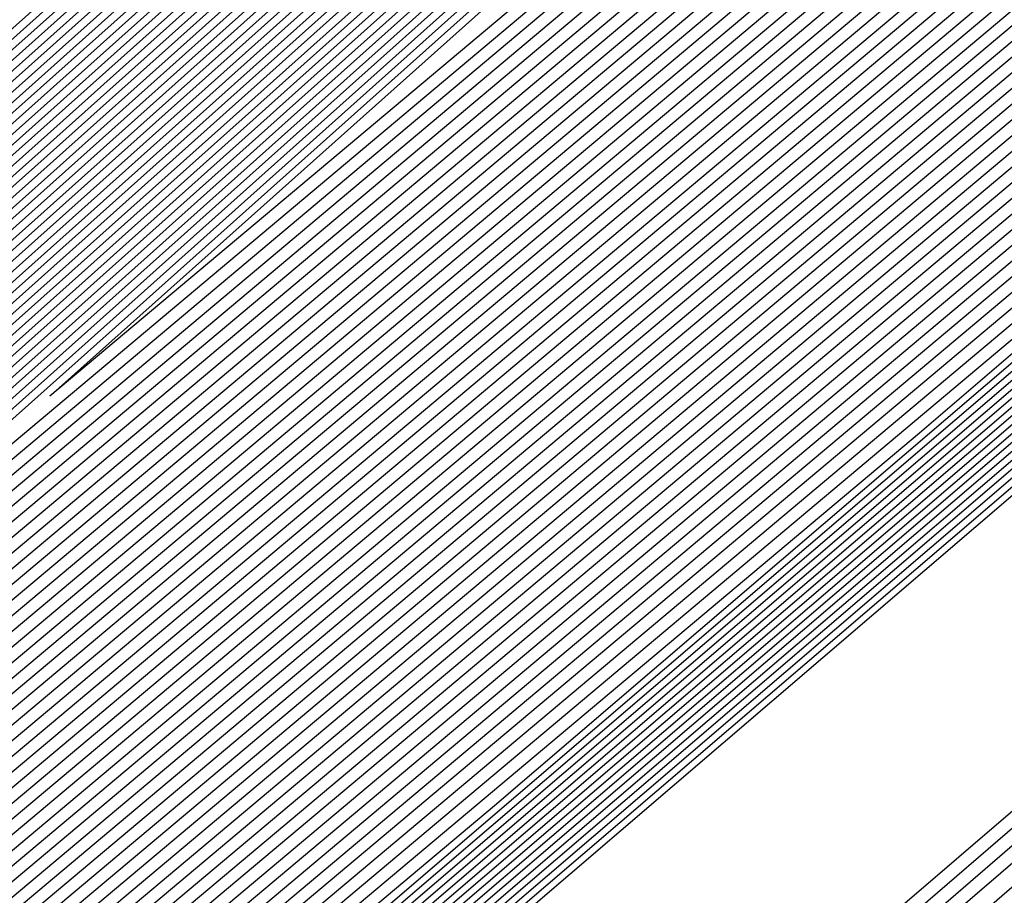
# Model space of a CAD drawing. Extents: x 3249832 to 3255657, y 13789405 to 13793316.
# Tile 706 of 1056: x 3253205.247 to 3253205.513, y 13791254.467 to 13791254.704. Entities that reach past the tile are written whole.
import ezdxf

# ---------------------------------------------------------------- set-up
doc = ezdxf.new("R2010")
doc.units = 0
doc.header["$LTSCALE"] = 100
doc.header["$MEASUREMENT"] = 0
for name, color, linetype in [('GRATIO_03231_CON', 1, 'CONTINUOUS'), ('GRATIO_0323_ICON', 1, 'CONTINUOUS'), ('TARGETS_EAST', 7, 'CONTINUOUS')]:
    doc.layers.add(name, color=color, linetype=linetype)

# ---------------------------------------------------------------- blocks, each defined once
blk = doc.blocks.new('Gratio_032316_contours')
at = {"layer": 'GRATIO_03231_CON', "color": 5, "linetype": 'Continuous', "flags": 128}
for points in [[(3253293.83167, 13791330.88045), (3253275.39736, 13791314.75135), (3253259.6945, 13791301.07777), (3253250.88464, 13791293.47583), (3253247.60402, 13791290.71447), (3253247.10757, 13791290.35085), (3253246.69656, 13791290.00204), (3253243.85762, 13791287.52479), (3253236.12374, 13791280.8358), (3253222.25472, 13791268.89288), (3253205.91767, 13791254.81834), (3253192.00653, 13791242.77561), (3253184.19264, 13791235.88971), (3253181.25697, 13791233.1319)], [(3253293.64218, 13791330.71812), (3253275.28219, 13791314.65413), (3253259.64258, 13791301.03582), (3253250.8681, 13791293.46475), (3253247.60055, 13791290.71473), (3253247.10604, 13791290.35265), (3253246.68141, 13791289.99191), (3253243.74646, 13791287.43197), (3253235.75176, 13791280.51879), (3253221.41583, 13791268.17464), (3253204.52912, 13791253.62687), (3253190.15004, 13791241.1791), (3253182.07332, 13791234.06158)], [(3253293.45268, 13791330.55578), (3253275.16702, 13791314.55691), (3253259.59067, 13791300.99388), (3253250.85155, 13791293.45368), (3253247.59708, 13791290.71499), (3253247.10451, 13791290.35445), (3253246.66626, 13791289.98178), (3253243.6353, 13791287.33914), (3253235.37978, 13791280.20179), (3253220.57694, 13791267.4564), (3253203.14057, 13791252.4354), (3253188.29355, 13791239.58258), (3253179.954, 13791232.23346)], [(3253308.44452, 13791343.76579), (3253293.07368, 13791330.23112), (3253274.93669, 13791314.36246), (3253259.48684, 13791300.90999), (3253250.81847, 13791293.43152), (3253247.59013, 13791290.71551), (3253247.10144, 13791290.35804), (3253246.63595, 13791289.96152), (3253243.41298, 13791287.15349), (3253234.63582, 13791279.56777), (3253218.89917, 13791266.01993), (3253200.36346, 13791250.05246), (3253184.58057, 13791236.38955), (3253175.71733, 13791228.58423), (3253172.40047, 13791225.5046), (3253171.87167, 13791224.84758), (3253171.83099, 13791224.68776), (3253171.81192, 13791224.61054), (3253171.80631, 13791224.57903), (3253171.80709, 13791224.56196), (3253171.81141, 13791224.55077), (3253171.8175, 13791224.5425)], [(3253308.192, 13791343.54795), (3253292.88418, 13791330.06879), (3253274.82152, 13791314.26524), (3253259.43492, 13791300.86805), (3253250.80192, 13791293.42045), (3253247.58666, 13791290.71576), (3253247.09991, 13791290.35984), (3253246.63023, 13791289.95949), (3253243.37731, 13791287.12548), (3253234.5186, 13791279.46953), (3253219.10173, 13791266.20888), (3253203.65505, 13791252.98282), (3253196.57706, 13791247.03615)], [(3253307.93948, 13791343.33011), (3253292.69468, 13791329.90645), (3253274.70635, 13791314.16802), (3253259.38301, 13791300.82611), (3253250.78538, 13791293.40937), (3253247.58319, 13791290.71602), (3253247.09838, 13791290.36164), (3253246.63006, 13791289.96223), (3253243.38596, 13791287.13554), (3253234.55099, 13791279.49977), (3253219.17525, 13791266.27429), (3253203.76972, 13791253.08339), (3253196.71057, 13791247.15255)], [(3253307.68696, 13791343.11228), (3253292.50518, 13791329.74412), (3253274.59119, 13791314.0708), (3253259.33109, 13791300.78416), (3253250.76884, 13791293.3983), (3253247.57972, 13791290.71628), (3253247.09685, 13791290.36343), (3253246.62988, 13791289.96496), (3253243.39462, 13791287.1456), (3253234.58339, 13791279.53), (3253219.24877, 13791266.33971), (3253203.88439, 13791253.18397), (3253196.84408, 13791247.26894)], [(3253307.18192, 13791342.67661), (3253292.12619, 13791329.41946), (3253274.36086, 13791313.87636), (3253259.22726, 13791300.70028), (3253250.73575, 13791293.37615), (3253247.57277, 13791290.7168), (3253247.09378, 13791290.36703), (3253246.62953, 13791289.97042), (3253243.41193, 13791287.16573), (3253234.64818, 13791279.59048), (3253219.39582, 13791266.47055), (3253204.11372, 13791253.38512), (3253197.11109, 13791247.50173)], [(3253306.9294, 13791342.45877), (3253291.93669, 13791329.25712), (3253274.24569, 13791313.77914), (3253259.17535, 13791300.65833), (3253250.71921, 13791293.36507), (3253247.5693, 13791290.71706), (3253247.09225, 13791290.36882), (3253246.62935, 13791289.97315), (3253243.42058, 13791287.17579), (3253234.68057, 13791279.62072), (3253219.46933, 13791266.53596), (3253204.22838, 13791253.4857), (3253197.2446, 13791247.61813)], [(3253306.67688, 13791342.24094), (3253291.74719, 13791329.09479), (3253274.13052, 13791313.68192), (3253259.12343, 13791300.61639), (3253250.70267, 13791293.354), (3253247.56583, 13791290.71731), (3253247.09072, 13791290.37062), (3253246.62918, 13791289.97588), (3253243.42924, 13791287.18585), (3253234.71297, 13791279.65096), (3253219.54285, 13791266.60138), (3253204.34305, 13791253.58627), (3253197.37811, 13791247.73453)], [(3253306.42436, 13791342.0231), (3253291.55769, 13791328.93246), (3253274.01535, 13791313.58469), (3253259.07151, 13791300.57445), (3253250.68613, 13791293.34292), (3253247.56236, 13791290.71757), (3253247.08919, 13791290.37242), (3253246.629, 13791289.97862), (3253243.43789, 13791287.19591), (3253234.74536, 13791279.68119), (3253219.61637, 13791266.6668), (3253204.45771, 13791253.68685), (3253197.51162, 13791247.85092)], [(3253305.91932, 13791341.58743), (3253291.17869, 13791328.60779), (3253273.78502, 13791313.39025), (3253258.96768, 13791300.49056), (3253250.65304, 13791293.32077), (3253247.55541, 13791290.71809), (3253247.08612, 13791290.37601), (3253246.62865, 13791289.98408), (3253243.4552, 13791287.21604), (3253234.81015, 13791279.74167), (3253219.76341, 13791266.79763), (3253204.68704, 13791253.888), (3253197.77863, 13791248.08372)], [(3253305.6668, 13791341.36959), (3253290.98919, 13791328.44546), (3253273.66985, 13791313.29303), (3253258.91577, 13791300.44861), (3253250.6365, 13791293.30969), (3253247.55194, 13791290.71835), (3253247.08459, 13791290.37781), (3253246.62848, 13791289.98681), (3253243.46386, 13791287.2261), (3253234.84255, 13791279.77191), (3253219.83693, 13791266.86305), (3253204.80171, 13791253.98858), (3253197.91214, 13791248.20012)], [(3253305.41428, 13791341.15176), (3253290.79969, 13791328.28313), (3253273.55469, 13791313.19581), (3253258.86385, 13791300.40667), (3253250.61995, 13791293.29862), (3253247.54847, 13791290.71861), (3253247.08306, 13791290.3796), (3253246.6283, 13791289.98954), (3253243.47251, 13791287.23616), (3253234.87494, 13791279.80214), (3253219.91045, 13791266.92847), (3253204.91637, 13791254.08915), (3253198.04565, 13791248.31651)], [(3253305.16176, 13791340.93392), (3253290.6102, 13791328.1208), (3253273.43952, 13791313.09859), (3253258.81194, 13791300.36473), (3253250.60341, 13791293.28754), (3253247.545, 13791290.71886), (3253247.08152, 13791290.3814), (3253246.62812, 13791289.99227), (3253243.48117, 13791287.24622), (3253234.90734, 13791279.83238), (3253219.98397, 13791266.99388), (3253205.03104, 13791254.18973), (3253198.17916, 13791248.43291)], [(3253304.65672, 13791340.49825), (3253290.2312, 13791327.79613), (3253273.20919, 13791312.90414), (3253258.70811, 13791300.28084), (3253250.57033, 13791293.26539), (3253247.53805, 13791290.71938), (3253247.07846, 13791290.385), (3253246.62777, 13791289.99774), (3253243.49848, 13791287.26634), (3253234.97213, 13791279.89286), (3253220.13101, 13791267.12472), (3253205.26037, 13791254.39088), (3253198.44617, 13791248.6657)], [(3253304.4042, 13791340.28041), (3253290.0417, 13791327.6338), (3253273.09402, 13791312.80692), (3253258.65619, 13791300.2389), (3253250.55378, 13791293.25432), (3253247.53458, 13791290.71964), (3253247.07693, 13791290.38679), (3253246.6276, 13791290.00047), (3253243.50713, 13791287.2764), (3253235.00453, 13791279.9231), (3253220.20453, 13791267.19013), (3253205.37503, 13791254.49146), (3253198.57968, 13791248.7821)], [(3253304.15168, 13791340.06258), (3253289.8522, 13791327.47147), (3253272.97886, 13791312.7097), (3253258.60428, 13791300.19695), (3253250.53724, 13791293.24324), (3253247.53111, 13791290.7199), (3253247.07539, 13791290.38859), (3253246.62742, 13791290.0032), (3253243.51579, 13791287.28647), (3253235.03692, 13791279.95333), (3253220.27805, 13791267.25555), (3253205.4897, 13791254.59203), (3253198.71319, 13791248.8985)], [(3253303.89916, 13791339.84474), (3253289.6627, 13791327.30914), (3253272.86369, 13791312.61248), (3253258.55236, 13791300.15501), (3253250.5207, 13791293.23216), (3253247.52764, 13791290.72015), (3253247.07386, 13791290.39039), (3253246.62724, 13791290.00593), (3253243.52444, 13791287.29653), (3253235.06932, 13791279.98357), (3253220.35157, 13791267.32097), (3253205.60436, 13791254.69261), (3253198.8467, 13791249.01489)], [(3253303.39412, 13791339.40907), (3253289.2837, 13791326.98447), (3253272.63335, 13791312.41804), (3253258.44853, 13791300.07112), (3253250.48761, 13791293.21001), (3253247.52069, 13791290.72067), (3253247.0708, 13791290.39398), (3253246.62689, 13791290.0114), (3253243.54175, 13791287.31665), (3253235.13411, 13791280.04405), (3253220.49861, 13791267.4518), (3253205.83369, 13791254.89376), (3253199.11371, 13791249.24769)], [(3253303.1416, 13791339.19123), (3253289.09421, 13791326.82214), (3253272.51819, 13791312.32081), (3253258.39661, 13791300.02918), (3253250.47107, 13791293.19894), (3253247.51722, 13791290.72093), (3253247.06927, 13791290.39578), (3253246.62672, 13791290.01413), (3253243.55041, 13791287.32671), (3253235.1665, 13791280.07429), (3253220.57213, 13791267.51722), (3253205.94836, 13791254.99434), (3253199.24722, 13791249.36409)], [(3253302.88908, 13791338.9734), (3253288.90471, 13791326.65981), (3253272.40302, 13791312.22359), (3253258.3447, 13791299.98724), (3253250.45453, 13791293.18786), (3253247.51375, 13791290.72119), (3253247.06773, 13791290.39757), (3253246.62654, 13791290.01686), (3253243.55907, 13791287.33677), (3253235.1989, 13791280.10452), (3253220.64565, 13791267.58263), (3253206.06302, 13791255.09491), (3253199.38073, 13791249.48048)], [(3253302.63656, 13791338.75556), (3253288.71521, 13791326.49747), (3253272.28786, 13791312.12637), (3253258.29278, 13791299.94529), (3253250.43798, 13791293.17679), (3253247.51028, 13791290.72145), (3253247.0662, 13791290.39937), (3253246.62637, 13791290.01959), (3253243.56772, 13791287.34683), (3253235.23129, 13791280.13476), (3253220.71917, 13791267.64805), (3253206.17769, 13791255.19549), (3253199.51423, 13791249.59688)], [(3253302.13153, 13791338.31989), (3253288.33621, 13791326.17281), (3253272.05752, 13791311.93193), (3253258.18895, 13791299.8614), (3253250.4049, 13791293.15464), (3253247.50334, 13791290.72196), (3253247.06314, 13791290.40297), (3253246.62601, 13791290.02505), (3253243.58503, 13791287.36696), (3253235.29608, 13791280.19524), (3253220.86621, 13791267.77889), (3253206.40702, 13791255.39664), (3253199.78125, 13791249.82967)], [(3253301.879, 13791338.10206), (3253288.14671, 13791326.01048), (3253271.94236, 13791311.83471), (3253258.13704, 13791299.81946), (3253250.38836, 13791293.14356), (3253247.49986, 13791290.72222), (3253247.0616, 13791290.40476), (3253246.62584, 13791290.02779), (3253243.59369, 13791287.37702), (3253235.32848, 13791280.22547), (3253220.93973, 13791267.8443), (3253206.52168, 13791255.49722), (3253199.91476, 13791249.94607)], [(3253301.62648, 13791337.88422), (3253287.95721, 13791325.84815), (3253271.82719, 13791311.73748), (3253258.08512, 13791299.77752), (3253250.37181, 13791293.13248), (3253247.49639, 13791290.72248), (3253247.06007, 13791290.40656), (3253246.62566, 13791290.03052), (3253243.60234, 13791287.38708), (3253235.36087, 13791280.25571), (3253221.01325, 13791267.90972), (3253206.63635, 13791255.59779), (3253200.04827, 13791250.06247)], [(3253200.18178, 13791250.17887), (3253206.58037, 13791255.89402), (3253220.77029, 13791268.33795), (3253234.98056, 13791280.75895), (3253243.1656, 13791287.90733), (3253246.18145, 13791290.5415), (3253246.60957, 13791290.92188), (3253246.79978, 13791291.1065), (3253248.17544, 13791292.34365), (3253251.92829, 13791295.67922), (3253258.65658, 13791301.63261), (3253266.58464, 13791308.61725), (3253273.34328, 13791314.52012), (3253277.357, 13791317.93677), (3253280.22483, 13791320.29715), (3253284.33949, 13791323.73982), (3253291.29169, 13791329.68894), (3253299.46423, 13791336.71108)], [(3253301.37397, 13791337.66638), (3253287.76771, 13791325.68581), (3253271.71202, 13791311.64027), (3253258.03321, 13791299.73557), (3253250.35527, 13791293.12141), (3253247.49292, 13791290.72274), (3253247.05854, 13791290.40836), (3253246.62549, 13791290.03325), (3253243.611, 13791287.39714), (3253235.39327, 13791280.28595), (3253221.08677, 13791267.97514), (3253206.75101, 13791255.69837), (3253200.18178, 13791250.17887)], [(3253200.44879, 13791250.41166), (3253206.81069, 13791256.09404), (3253220.91924, 13791268.4666), (3253235.04803, 13791280.81634), (3253243.18618, 13791287.92368), (3253246.18492, 13791290.54255), (3253246.611, 13791290.92029), (3253246.78637, 13791291.09029), (3253248.05384, 13791292.23007), (3253251.51143, 13791295.3032), (3253257.71035, 13791300.78818), (3253265.01464, 13791307.22329), (3253271.24153, 13791312.66173), (3253274.96742, 13791315.8338), (3253277.80537, 13791318.17811), (3253282.12763, 13791321.81036), (3253289.48383, 13791328.11518), (3253298.13324, 13791335.55292)], [(3253300.86893, 13791337.23071), (3253287.38872, 13791325.36115), (3253271.48169, 13791311.44582), (3253257.92938, 13791299.65169), (3253250.32219, 13791293.09926), (3253247.48598, 13791290.72325), (3253247.05547, 13791290.41195), (3253246.62514, 13791290.03871), (3253243.62831, 13791287.41727), (3253235.45806, 13791280.34643), (3253221.23381, 13791268.10597), (3253206.98034, 13791255.89952), (3253200.44879, 13791250.41166)], [(3253200.5823, 13791250.52806), (3253206.92586, 13791256.19405), (3253220.99372, 13791268.53092), (3253235.08176, 13791280.84504), (3253243.19647, 13791287.93185), (3253246.18666, 13791290.54307), (3253246.61171, 13791290.9195), (3253246.77966, 13791291.08219), (3253247.99304, 13791292.17328), (3253251.303, 13791295.11519), (3253257.23724, 13791300.36597), (3253264.22964, 13791306.52631), (3253270.19065, 13791311.73254), (3253273.77263, 13791314.78231), (3253276.59564, 13791317.11859), (3253281.0217, 13791320.84562), (3253288.57991, 13791327.3283), (3253297.46775, 13791334.97385)], [(3253300.61641, 13791337.01288), (3253287.19922, 13791325.19882), (3253271.36652, 13791311.3486), (3253257.87746, 13791299.60974), (3253250.30564, 13791293.08818), (3253247.4825, 13791290.72351), (3253247.05394, 13791290.41375), (3253246.62496, 13791290.04144), (3253243.63696, 13791287.42733), (3253235.49045, 13791280.37666), (3253221.30733, 13791268.17139), (3253207.09501, 13791256.0001), (3253200.5823, 13791250.52806)], [(3253200.71581, 13791250.64445), (3253207.04102, 13791256.29406), (3253221.06819, 13791268.59524), (3253235.1155, 13791280.87374), (3253243.20676, 13791287.94002), (3253246.18839, 13791290.5436), (3253246.61242, 13791290.9187), (3253246.77296, 13791291.07408), (3253247.93224, 13791292.11649), (3253251.09457, 13791294.92718), (3253256.76412, 13791299.94376), (3253263.44465, 13791305.82933), (3253269.13978, 13791310.80334), (3253272.57784, 13791313.73083), (3253275.38591, 13791316.05906), (3253279.91577, 13791319.88089), (3253287.67598, 13791326.54142), (3253296.80226, 13791334.39477)], [(3253300.36389, 13791336.79504), (3253287.00972, 13791325.03648), (3253271.25136, 13791311.25138), (3253257.82555, 13791299.5678), (3253250.2891, 13791293.07711), (3253247.47903, 13791290.72377), (3253247.05241, 13791290.41554), (3253246.62478, 13791290.04418), (3253243.64562, 13791287.43739), (3253235.52285, 13791280.4069), (3253221.38085, 13791268.2368), (3253207.20967, 13791256.10068), (3253200.71581, 13791250.64445)], [(3253200.84932, 13791250.76085), (3253207.15618, 13791256.39406), (3253221.14266, 13791268.65956), (3253235.14923, 13791280.90243), (3253243.21706, 13791287.9482), (3253246.19012, 13791290.54412), (3253246.61314, 13791290.9179), (3253246.76625, 13791291.06598), (3253247.87144, 13791292.0597), (3253250.88614, 13791294.73917), (3253256.29101, 13791299.52155), (3253262.65965, 13791305.13235), (3253268.0889, 13791309.87415), (3253271.38305, 13791312.67934), (3253274.17618, 13791314.99954), (3253278.80984, 13791318.91616), (3253286.77206, 13791325.75454), (3253296.13677, 13791333.81569)], [(3253300.11137, 13791336.57721), (3253286.82022, 13791324.87415), (3253271.13619, 13791311.15416), (3253257.77363, 13791299.52586), (3253250.27256, 13791293.06603), (3253247.47556, 13791290.72403), (3253247.05088, 13791290.41734), (3253246.62461, 13791290.04691), (3253243.65427, 13791287.44745), (3253235.55525, 13791280.43714), (3253221.45437, 13791268.30222), (3253207.32434, 13791256.20125), (3253200.84931, 13791250.76085)], [(3253201.11633, 13791250.99365), (3253207.3865, 13791256.59408), (3253221.29161, 13791268.78821), (3253235.2167, 13791280.95983), (3253243.23764, 13791287.96455), (3253246.19359, 13791290.54517), (3253246.61456, 13791290.91631), (3253246.75284, 13791291.04977), (3253247.74984, 13791291.94612), (3253250.46928, 13791294.36315), (3253255.34478, 13791298.67713), (3253261.08965, 13791303.73839), (3253265.98715, 13791308.01576), (3253268.99347, 13791310.57637), (3253271.75672, 13791312.8805), (3253276.59798, 13791316.9867), (3253284.9642, 13791324.18078), (3253294.80578, 13791332.65754)], [(3253299.60633, 13791336.14153), (3253286.44122, 13791324.54949), (3253270.90586, 13791310.95971), (3253257.6698, 13791299.44197), (3253250.23947, 13791293.04388), (3253247.46862, 13791290.72454), (3253247.04781, 13791290.42093), (3253246.62426, 13791290.05237), (3253243.67158, 13791287.46757), (3253235.62004, 13791280.49761), (3253221.60141, 13791268.43306), (3253207.55367, 13791256.4024), (3253201.11633, 13791250.99364)], [(3253201.24984, 13791251.11004), (3253207.50166, 13791256.69409), (3253221.36608, 13791268.85253), (3253235.25044, 13791280.98852), (3253243.24793, 13791287.97272), (3253246.19533, 13791290.5457), (3253246.61528, 13791290.91552), (3253246.74613, 13791291.04167), (3253247.68904, 13791291.88933), (3253250.26085, 13791294.17514), (3253254.87166, 13791298.25492), (3253260.30466, 13791303.04141), (3253264.93627, 13791307.08657), (3253267.79868, 13791309.52489), (3253270.54699, 13791311.82097), (3253275.49205, 13791316.02196), (3253284.06028, 13791323.3939), (3253294.14029, 13791332.07846)], [(3253299.35381, 13791335.9237), (3253286.25172, 13791324.38716), (3253270.79069, 13791310.86249), (3253257.61789, 13791299.40003), (3253250.22293, 13791293.0328), (3253247.46514, 13791290.7248), (3253247.04628, 13791290.42273), (3253246.62408, 13791290.0551), (3253243.68024, 13791287.47763), (3253235.65243, 13791280.52785), (3253221.67493, 13791268.49847), (3253207.66834, 13791256.50298), (3253201.24984, 13791251.11004)], [(3253201.38335, 13791251.22644), (3253207.61682, 13791256.7941), (3253221.44056, 13791268.91685), (3253235.28417, 13791281.01722), (3253243.25822, 13791287.9809), (3253246.19706, 13791290.54622), (3253246.61599, 13791290.91472), (3253246.73943, 13791291.03356), (3253247.62824, 13791291.83254), (3253250.05242, 13791293.98713), (3253254.39855, 13791297.83271), (3253259.51966, 13791302.34443), (3253263.88539, 13791306.15737), (3253266.60389, 13791308.4734), (3253269.33726, 13791310.76145), (3253274.38613, 13791315.05723), (3253283.15635, 13791322.60702), (3253293.4748, 13791331.49938)], [(3253299.10129, 13791335.70586), (3253286.06223, 13791324.22482), (3253270.67552, 13791310.76527), (3253257.56597, 13791299.35808), (3253250.20639, 13791293.02173), (3253247.46167, 13791290.72506), (3253247.04475, 13791290.42453), (3253246.62391, 13791290.05783), (3253243.68889, 13791287.4877), (3253235.68483, 13791280.55809), (3253221.74845, 13791268.56389), (3253207.783, 13791256.60355), (3253201.38335, 13791251.22644)], [(3253201.51686, 13791251.34284), (3253207.73198, 13791256.8941), (3253221.51503, 13791268.98117), (3253235.31791, 13791281.04592), (3253243.26852, 13791287.98907), (3253246.1988, 13791290.54675), (3253246.6167, 13791290.91393), (3253246.73272, 13791291.02546), (3253247.56744, 13791291.77576), (3253249.84399, 13791293.79912), (3253253.92543, 13791297.41049), (3253258.73466, 13791301.64744), (3253262.83452, 13791305.22818), (3253265.4091, 13791307.42192), (3253268.12753, 13791309.70193), (3253273.2802, 13791314.0925), (3253282.25242, 13791321.82014), (3253292.80931, 13791330.9203), (3253301.81088, 13791338.63068)], [(3253298.84877, 13791335.48803), (3253285.87273, 13791324.06249), (3253270.56035, 13791310.66805), (3253257.51405, 13791299.31614), (3253250.18984, 13791293.01065), (3253247.4582, 13791290.72532), (3253247.04322, 13791290.42633), (3253246.62373, 13791290.06056), (3253243.69755, 13791287.49776), (3253235.71722, 13791280.58833), (3253221.82197, 13791268.62931), (3253207.89767, 13791256.70413), (3253201.51686, 13791251.34284)], [(3253201.78387, 13791251.57563), (3253207.9623, 13791257.09412), (3253221.66398, 13791269.10982), (3253235.38538, 13791281.10331), (3253243.2891, 13791288.00542), (3253246.20227, 13791290.5478), (3253246.61813, 13791290.91233), (3253246.71931, 13791291.00925), (3253247.44584, 13791291.66218), (3253249.42713, 13791293.4231), (3253252.9792, 13791296.56607), (3253257.16467, 13791300.25348), (3253260.73276, 13791303.36979), (3253263.01952, 13791305.31895), (3253265.70807, 13791307.58288), (3253271.06834, 13791312.16303), (3253280.44457, 13791320.24638), (3253291.47832, 13791329.76215), (3253300.88547, 13791337.82513)], [(3253298.34373, 13791335.05235), (3253285.49373, 13791323.73782), (3253270.33006, 13791310.47357), (3253257.41034, 13791299.23211), (3253250.15702, 13791292.9882), (3253247.45165, 13791290.72536), (3253247.04061, 13791290.42937), (3253246.62378, 13791290.06555), (3253243.71512, 13791287.51757), (3253235.78213, 13791280.64867), (3253221.96904, 13791268.7601), (3253208.127, 13791256.90528), (3253201.78387, 13791251.57563)], [(3253201.91738, 13791251.69203), (3253208.07746, 13791257.19413), (3253221.73845, 13791269.17414), (3253235.41911, 13791281.13201), (3253243.29939, 13791288.01359), (3253246.204, 13791290.54832), (3253246.61884, 13791290.91154), (3253246.71261, 13791291.00114), (3253247.38504, 13791291.60539), (3253249.2187, 13791293.23509), (3253252.50609, 13791296.14386), (3253256.37967, 13791299.5565), (3253259.68189, 13791302.44059), (3253261.82473, 13791304.26746), (3253264.49834, 13791306.52336), (3253269.96241, 13791311.1983), (3253279.54064, 13791319.4595), (3253290.81283, 13791329.18307), (3253300.42277, 13791337.42236)], [(3253298.09121, 13791334.83452), (3253285.30424, 13791323.57548), (3253270.21493, 13791310.37629), (3253257.35856, 13791299.19), (3253250.14077, 13791292.97675), (3253247.44864, 13791290.72505), (3253247.03961, 13791290.4305), (3253246.62406, 13791290.06771), (3253243.72406, 13791287.52727), (3253235.81466, 13791280.67874), (3253222.0426, 13791268.82547), (3253208.24167, 13791257.00585), (3253201.91738, 13791251.69203)], [(3253202.05089, 13791251.80842), (3253208.19262, 13791257.29414), (3253221.81293, 13791269.23846), (3253235.45285, 13791281.16071), (3253243.30968, 13791288.02177), (3253246.20573, 13791290.54885), (3253246.61956, 13791290.91074), (3253246.7059, 13791290.99304), (3253247.32424, 13791291.5486), (3253249.01027, 13791293.04708), (3253252.03297, 13791295.72165), (3253255.59467, 13791298.85952), (3253258.63101, 13791301.5114), (3253260.62994, 13791303.21597), (3253263.28861, 13791305.46384), (3253268.85648, 13791310.23357), (3253278.63672, 13791318.67262), (3253290.14734, 13791328.60399), (3253299.96006, 13791337.01958)], [(3253297.83869, 13791334.61668), (3253285.11475, 13791323.41314), (3253270.09981, 13791310.27902), (3253257.30679, 13791299.14788), (3253250.12455, 13791292.96527), (3253247.44567, 13791290.72468), (3253247.03867, 13791290.43158), (3253246.62439, 13791290.06982), (3253243.73305, 13791287.53693), (3253235.8472, 13791280.70879), (3253222.11616, 13791268.89083), (3253208.35634, 13791257.10642), (3253202.05089, 13791251.80842)], [(3253222.18973, 13791268.9562), (3253208.47101, 13791257.20698), (3253202.18439, 13791251.92482), (3253202.18439, 13791251.92482), (3253208.30778, 13791257.39414), (3253221.8874, 13791269.30278)], [(3253222.33685, 13791269.08692), (3253208.70035, 13791257.40813), (3253202.45141, 13791252.15761), (3253202.45141, 13791252.15761), (3253208.5381, 13791257.59416), (3253222.03635, 13791269.43142)], [(3253222.41042, 13791269.15229), (3253208.81502, 13791257.50869), (3253202.58492, 13791252.27401), (3253202.58492, 13791252.27401), (3253208.65326, 13791257.69417), (3253222.11082, 13791269.49575)], [(3253222.48398, 13791269.21765), (3253208.92969, 13791257.60926), (3253202.71843, 13791252.39041), (3253202.71843, 13791252.39041), (3253208.76842, 13791257.79418), (3253222.18529, 13791269.56007)], [(3253222.55754, 13791269.28301), (3253209.04436, 13791257.70983), (3253202.85194, 13791252.50681), (3253202.85193, 13791252.50681), (3253208.88358, 13791257.89419), (3253222.25977, 13791269.62439)], [(3253222.70467, 13791269.41374), (3253209.2737, 13791257.91097), (3253203.11895, 13791252.7396), (3253203.11895, 13791252.7396), (3253209.1139, 13791258.0942), (3253222.40871, 13791269.75304)], [(3253222.77823, 13791269.4791), (3253209.38837, 13791258.01154), (3253203.25246, 13791252.856), (3253203.25246, 13791252.856), (3253209.22906, 13791258.19421), (3253222.48319, 13791269.81736)], [(3253222.8518, 13791269.54447), (3253209.50304, 13791258.11211), (3253203.38597, 13791252.97239), (3253203.38597, 13791252.97239), (3253209.34422, 13791258.29422), (3253222.55766, 13791269.88168)], [(3253222.92536, 13791269.60983), (3253209.61771, 13791258.21268), (3253203.51947, 13791253.08879), (3253203.51947, 13791253.08879), (3253209.45938, 13791258.39423), (3253222.63214, 13791269.946)], [(3253294.55593, 13791331.78482), (3253282.65133, 13791321.30274), (3253268.6032, 13791309.01445), (3253256.6338, 13791298.60027), (3253249.91373, 13791292.81609), (3253247.40711, 13791290.71997), (3253247.02638, 13791290.44557), (3253246.62867, 13791290.09727), (3253243.8498, 13791287.66252), (3253236.27025, 13791281.09954), (3253223.07249, 13791269.74056), (3253209.84706, 13791258.41382), (3253203.78649, 13791253.32159), (3253203.78649, 13791253.32159), (3253209.68971, 13791258.59423), (3253222.78114, 13791270.07458), (3253235.89161, 13791281.53353), (3253243.79641, 13791288.43297), (3253249.04881, 13791292.99861), (3253256.14655, 13791299.14707), (3253268.13516, 13791309.52901), (3253282.25127, 13791321.73092), (3253294.2793, 13791332.07331)], [(3253294.30341, 13791331.56698), (3253282.46184, 13791321.1404), (3253268.48808, 13791308.91717), (3253256.58203, 13791298.55815), (3253249.89752, 13791292.80461), (3253247.40414, 13791290.71961), (3253247.02543, 13791290.44664), (3253246.629, 13791290.09938), (3253243.85878, 13791287.67218), (3253236.30279, 13791281.1296), (3253223.14605, 13791269.80592), (3253209.96173, 13791258.51439), (3253203.92, 13791253.43798), (3253203.92, 13791253.43798), (3253209.80487, 13791258.69424), (3253222.85565, 13791270.13885), (3253235.92547, 13791281.56208), (3253243.80512, 13791288.43921), (3253249.03601, 13791292.98573), (3253256.09723, 13791299.1022), (3253268.02248, 13791309.42905), (3253282.06389, 13791321.56632), (3253294.02824, 13791331.85395)], [(3253294.05089, 13791331.34915), (3253282.27235, 13791320.97806), (3253268.37296, 13791308.8199), (3253256.53026, 13791298.51602), (3253249.8813, 13791292.79314), (3253247.40117, 13791290.71925), (3253247.02448, 13791290.44772), (3253246.62933, 13791290.10149), (3253243.86776, 13791287.68184), (3253236.33533, 13791281.15966), (3253223.21961, 13791269.87129), (3253210.0764, 13791258.61496), (3253204.05351, 13791253.55438), (3253204.05351, 13791253.55438), (3253209.92004, 13791258.79424), (3253222.93017, 13791270.20313), (3253235.95934, 13791281.59062), (3253243.81382, 13791288.44544), (3253249.02321, 13791292.97286), (3253256.04791, 13791299.05733), (3253267.90979, 13791309.32909), (3253281.87651, 13791321.40172), (3253293.77719, 13791331.63458)], [(3253293.79837, 13791331.13131), (3253282.08285, 13791320.81572), (3253268.25784, 13791308.72262), (3253256.47849, 13791298.4739), (3253249.86508, 13791292.78166), (3253247.39821, 13791290.71889), (3253247.02354, 13791290.4488), (3253246.62966, 13791290.1036), (3253243.87675, 13791287.6915), (3253236.36787, 13791281.18972), (3253223.29318, 13791269.93665), (3253210.19107, 13791258.71553), (3253204.18702, 13791253.67078), (3253204.18701, 13791253.67078), (3253210.0352, 13791258.89424), (3253223.00468, 13791270.26741), (3253235.9932, 13791281.61917), (3253243.82253, 13791288.45167), (3253249.01041, 13791292.95999), (3253255.9986, 13791299.01245), (3253267.79711, 13791309.22914), (3253281.68913, 13791321.23712), (3253293.52613, 13791331.41522)], [(3253281.70387, 13791320.49104), (3253268.02759, 13791308.52807), (3253256.37495, 13791298.38965), (3253249.83265, 13791292.75871), (3253247.39227, 13791290.71816), (3253247.02165, 13791290.45095), (3253246.63032, 13791290.10782), (3253243.89471, 13791287.71083), (3253236.43295, 13791281.24983), (3253223.4403, 13791270.06738), (3253210.42041, 13791258.91666), (3253204.45403, 13791253.90357), (3253204.45403, 13791253.90357), (3253210.2655, 13791259.09429), (3253223.15342, 13791270.39627), (3253236.05998, 13791281.67732), (3253243.49467, 13791288.16911), (3253246.23629, 13791290.55891), (3253246.63094, 13791290.89792), (3253246.97688, 13791291.19282), (3253249.38096, 13791293.27243), (3253255.90221, 13791298.92109), (3253267.57241, 13791309.02875), (3253281.31446, 13791320.90786)], [(3253281.51437, 13791320.3287), (3253267.91246, 13791308.4308), (3253256.32319, 13791298.34753), (3253249.81643, 13791292.74723), (3253247.38931, 13791290.7178), (3253247.0207, 13791290.45203), (3253246.63065, 13791290.10993), (3253243.90369, 13791287.72049), (3253236.4655, 13791281.27989), (3253223.51387, 13791270.13274), (3253210.53508, 13791259.01723), (3253204.58754, 13791254.01997), (3253204.58754, 13791254.01997), (3253210.38066, 13791259.1943), (3253223.22789, 13791270.4606), (3253236.0937, 13791281.70603), (3253243.50493, 13791288.17732), (3253246.23793, 13791290.55953), (3253246.63143, 13791290.89735), (3253246.97568, 13791291.19044), (3253249.36691, 13791293.25849), (3253255.85289, 13791298.87622), (3253267.45972, 13791308.92879), (3253281.12708, 13791320.74326)], [(3253281.32488, 13791320.16636), (3253267.79734, 13791308.33352), (3253256.27142, 13791298.30541), (3253249.80022, 13791292.73576), (3253247.38634, 13791290.71744), (3253247.01976, 13791290.4531), (3253246.63098, 13791290.11204), (3253243.91267, 13791287.73015), (3253236.49804, 13791281.30995), (3253223.58743, 13791270.1981), (3253210.64975, 13791259.1178), (3253204.72105, 13791254.13636), (3253204.72105, 13791254.13637), (3253210.49582, 13791259.2943), (3253223.30236, 13791270.52492), (3253236.12742, 13791281.73474), (3253243.51518, 13791288.18552), (3253246.23956, 13791290.56015), (3253246.63193, 13791290.89678), (3253246.97448, 13791291.18805), (3253249.35287, 13791293.24455), (3253255.80356, 13791298.83135), (3253267.34704, 13791308.82884), (3253280.9397, 13791320.57865)], [(3253281.13539, 13791320.00402), (3253267.68222, 13791308.23625), (3253256.21965, 13791298.26328), (3253249.784, 13791292.72428), (3253247.38337, 13791290.71708), (3253247.01881, 13791290.45418), (3253246.63131, 13791290.11416), (3253243.92165, 13791287.73981), (3253236.53058, 13791281.34001), (3253223.66099, 13791270.26347), (3253210.76442, 13791259.21837), (3253204.85455, 13791254.25276), (3253204.85455, 13791254.25276), (3253210.61098, 13791259.39431), (3253223.37683, 13791270.58925), (3253236.16114, 13791281.76345), (3253243.52543, 13791288.19373), (3253246.2412, 13791290.56077), (3253246.63242, 13791290.89621), (3253246.97329, 13791291.18567), (3253249.33882, 13791293.23061), (3253255.75424, 13791298.78648), (3253267.23435, 13791308.72888), (3253280.75231, 13791320.41405)], [(3253267.45197, 13791308.0417), (3253256.11611, 13791298.17904), (3253249.75157, 13791292.70133), (3253247.37744, 13791290.71635), (3253247.01692, 13791290.45633), (3253246.63197, 13791290.11838), (3253243.93961, 13791287.75913), (3253236.59567, 13791281.40012), (3253223.80812, 13791270.3942), (3253210.99376, 13791259.41951), (3253205.12157, 13791254.48556), (3253205.12157, 13791254.48556), (3253210.84129, 13791259.59433), (3253223.52577, 13791270.7179), (3253236.22858, 13791281.82086), (3253243.54593, 13791288.21014), (3253246.24446, 13791290.562), (3253246.6334, 13791290.89508), (3253246.97089, 13791291.1809), (3253249.31072, 13791293.20273), (3253255.65559, 13791298.69674), (3253267.00898, 13791308.52897)], [(3253267.33685, 13791307.94442), (3253256.06434, 13791298.13691), (3253249.73535, 13791292.68985), (3253247.37447, 13791290.71599), (3253247.01598, 13791290.45741), (3253246.6323, 13791290.12049), (3253243.9486, 13791287.76879), (3253236.62821, 13791281.43018), (3253223.88168, 13791270.45956), (3253211.10843, 13791259.52008), (3253205.25508, 13791254.60195), (3253205.25508, 13791254.60195), (3253210.95645, 13791259.69434), (3253223.60023, 13791270.78223), (3253236.2623, 13791281.84957), (3253243.55619, 13791288.21834), (3253246.2461, 13791290.56262), (3253246.63389, 13791290.89451), (3253246.96969, 13791291.17852), (3253249.29667, 13791293.18879), (3253255.60626, 13791298.65187), (3253266.8963, 13791308.42902)]]:
    blk.add_lwpolyline(points, dxfattribs=at)
at = {"layer": 'GRATIO_0323_ICON', "color": 7, "linetype": 'Continuous', "flags": 128}
for points in [[(3253293.26318, 13791330.39345), (3253275.05185, 13791314.45969), (3253259.53875, 13791300.95194), (3253250.83501, 13791293.4426), (3253247.59361, 13791290.71525), (3253247.10298, 13791290.35624), (3253246.6511, 13791289.97165), (3253243.52414, 13791287.24631), (3253235.0078, 13791279.88478), (3253219.73806, 13791266.73817), (3253201.75202, 13791251.24392), (3253186.43706, 13791237.98607), (3253177.83468, 13791230.40533)], [(3253307.43444, 13791342.89444), (3253292.31568, 13791329.58179), (3253274.47602, 13791313.97358), (3253259.27918, 13791300.74222), (3253250.7523, 13791293.38722), (3253247.57625, 13791290.71654), (3253247.09531, 13791290.36523), (3253246.62971, 13791289.96769), (3253243.40327, 13791287.15567), (3253234.61578, 13791279.56024), (3253219.3223, 13791266.40513), (3253203.99905, 13791253.28454), (3253196.97759, 13791247.38534)], [(3253306.17184, 13791341.80526), (3253291.36819, 13791328.77013), (3253273.90019, 13791313.48747), (3253259.0196, 13791300.5325), (3253250.66958, 13791293.33184), (3253247.55889, 13791290.71783), (3253247.08765, 13791290.37421), (3253246.62883, 13791289.98135), (3253243.44655, 13791287.20597), (3253234.77776, 13791279.71143), (3253219.68989, 13791266.73221), (3253204.57238, 13791253.78743), (3253197.64512, 13791247.96732)], [(3253304.90924, 13791340.71608), (3253290.4207, 13791327.95847), (3253273.32436, 13791313.00136), (3253258.76002, 13791300.32278), (3253250.58687, 13791293.27647), (3253247.54153, 13791290.71912), (3253247.07999, 13791290.3832), (3253246.62795, 13791289.99501), (3253243.48982, 13791287.25628), (3253234.93973, 13791279.86262), (3253220.05749, 13791267.0593), (3253205.1457, 13791254.2903), (3253198.31267, 13791248.54931)], [(3253303.64664, 13791339.62691), (3253289.4732, 13791327.1468), (3253272.74852, 13791312.51526), (3253258.50045, 13791300.11307), (3253250.50416, 13791293.22109), (3253247.52417, 13791290.72041), (3253247.07233, 13791290.39218), (3253246.62707, 13791290.00866), (3253243.5331, 13791287.30659), (3253235.10171, 13791280.01381), (3253220.42509, 13791267.38638), (3253205.71903, 13791254.79319), (3253198.9802, 13791249.13129)], [(3253302.38404, 13791338.53773), (3253288.52571, 13791326.33514), (3253272.17269, 13791312.02915), (3253258.24087, 13791299.90335), (3253250.42144, 13791293.16571), (3253247.50681, 13791290.7217), (3253247.06467, 13791290.40117), (3253246.62619, 13791290.02232), (3253243.57638, 13791287.3569), (3253235.26369, 13791280.165), (3253220.79269, 13791267.71347), (3253206.29235, 13791255.29606), (3253199.64775, 13791249.71328)], [(3253200.31528, 13791250.29526), (3253206.69554, 13791255.99403), (3253220.84477, 13791268.40227), (3253235.01429, 13791280.78765), (3253243.17589, 13791287.9155), (3253246.18319, 13791290.54202), (3253246.61028, 13791290.92109), (3253246.79307, 13791291.0984), (3253248.11464, 13791292.28686), (3253251.71986, 13791295.49121), (3253258.18347, 13791301.21039), (3253265.79964, 13791307.92027), (3253272.29241, 13791313.59093), (3253276.16221, 13791316.88528), (3253279.0151, 13791319.23763), (3253283.23356, 13791322.77509), (3253290.38776, 13791328.90206), (3253298.79874, 13791336.132)], [(3253301.12145, 13791337.44855), (3253287.57822, 13791325.52348), (3253271.59685, 13791311.54304), (3253257.98129, 13791299.69363), (3253250.33873, 13791293.11033), (3253247.48945, 13791290.723), (3253247.05701, 13791290.41015), (3253246.62531, 13791290.03598), (3253243.61965, 13791287.4072), (3253235.42566, 13791280.31619), (3253221.16029, 13791268.04055), (3253206.86568, 13791255.79895), (3253200.31528, 13791250.29526)], [(3253200.98282, 13791250.87725), (3253207.27134, 13791256.49407), (3253221.21714, 13791268.72389), (3253235.18297, 13791280.93113), (3253243.22735, 13791287.95637), (3253246.19186, 13791290.54465), (3253246.61385, 13791290.91711), (3253246.75955, 13791291.05787), (3253247.81064, 13791292.00291), (3253250.67771, 13791294.55116), (3253255.81789, 13791299.09934), (3253261.87465, 13791304.43537), (3253267.03802, 13791308.94496), (3253270.18826, 13791311.62786), (3253272.96645, 13791313.94002), (3253277.70391, 13791317.95143), (3253285.86813, 13791324.96766), (3253295.47128, 13791333.23661)], [(3253299.85885, 13791336.35937), (3253286.63072, 13791324.71182), (3253271.02102, 13791311.05694), (3253257.72172, 13791299.48391), (3253250.25601, 13791293.05496), (3253247.47209, 13791290.72429), (3253247.04935, 13791290.41914), (3253246.62443, 13791290.04964), (3253243.66293, 13791287.45751), (3253235.58764, 13791280.46738), (3253221.52789, 13791268.36764), (3253207.439, 13791256.30182), (3253200.98282, 13791250.87725)], [(3253201.65036, 13791251.45923), (3253207.84714, 13791256.99411), (3253221.5895, 13791269.04549), (3253235.35164, 13791281.07462), (3253243.27881, 13791287.99724), (3253246.20053, 13791290.54727), (3253246.61742, 13791290.91313), (3253246.72602, 13791291.01735), (3253247.50664, 13791291.71897), (3253249.63556, 13791293.61111), (3253253.45232, 13791296.98828), (3253257.94966, 13791300.95046), (3253261.78364, 13791304.29898), (3253264.21431, 13791306.37043), (3253266.9178, 13791308.64241), (3253272.17427, 13791313.12777), (3253281.3485, 13791321.03326), (3253292.14381, 13791330.34122), (3253301.34818, 13791338.22791)], [(3253298.59625, 13791335.27019), (3253285.68323, 13791323.90016), (3253270.44519, 13791310.57083), (3253257.46214, 13791299.2742), (3253250.1733, 13791292.99958), (3253247.45473, 13791290.72558), (3253247.04168, 13791290.42812), (3253246.62355, 13791290.0633), (3253243.7062, 13791287.50782), (3253235.74962, 13791280.61857), (3253221.89549, 13791268.69472), (3253208.01233, 13791256.80471), (3253201.65036, 13791251.45923)], [(3253222.26329, 13791269.02156), (3253208.58568, 13791257.30755), (3253202.3179, 13791252.04122), (3253202.3179, 13791252.04122), (3253208.42294, 13791257.49415), (3253221.96187, 13791269.36711)], [(3253222.63111, 13791269.34838), (3253209.15903, 13791257.8104), (3253202.98544, 13791252.6232), (3253202.98544, 13791252.6232), (3253208.99874, 13791257.99419), (3253222.33424, 13791269.68871)], [(3253294.80845, 13791332.00265), (3253282.84083, 13791321.46507), (3253268.71833, 13791309.11172), (3253256.68557, 13791298.6424), (3253249.92995, 13791292.82756), (3253247.41007, 13791290.72034), (3253247.02732, 13791290.44449), (3253246.62834, 13791290.09516), (3253243.84082, 13791287.65286), (3253236.2377, 13791281.06949), (3253222.99892, 13791269.67519), (3253209.73238, 13791258.31325), (3253203.65298, 13791253.20519), (3253203.65298, 13791253.20519), (3253209.57454, 13791258.49423), (3253222.70663, 13791270.0103), (3253235.85774, 13791281.50498), (3253243.7877, 13791288.42674), (3253249.0616, 13791293.01148), (3253256.19586, 13791299.19195), (3253268.24784, 13791309.62896), (3253282.43865, 13791321.89552), (3253294.53035, 13791332.29267)], [(3253281.89336, 13791320.65338), (3253268.14271, 13791308.62535), (3253256.42672, 13791298.43178), (3253249.84887, 13791292.77018), (3253247.39524, 13791290.71852), (3253247.02259, 13791290.44987), (3253246.62999, 13791290.10571), (3253243.88573, 13791287.70117), (3253236.40041, 13791281.21978), (3253223.36674, 13791270.00201), (3253210.30574, 13791258.8161), (3253204.32052, 13791253.78717), (3253204.32052, 13791253.78717), (3253210.15034, 13791258.99428), (3253223.07895, 13791270.33195), (3253236.02626, 13791281.64861), (3253243.48442, 13791288.1609), (3253246.23466, 13791290.5583), (3253246.63045, 13791290.89848), (3253246.97808, 13791291.1952), (3253249.39501, 13791293.28637), (3253255.95153, 13791298.96595), (3253267.68509, 13791309.1287), (3253281.50184, 13791321.07246)], [(3253280.94589, 13791319.84168), (3253267.5671, 13791308.13897), (3253256.16788, 13791298.22116), (3253249.76778, 13791292.7128), (3253247.38041, 13791290.71671), (3253247.01787, 13791290.45526), (3253246.63164, 13791290.11627), (3253243.93063, 13791287.74947), (3253236.56312, 13791281.37006), (3253223.73456, 13791270.32883), (3253210.87909, 13791259.31894), (3253204.98806, 13791254.36916), (3253204.98806, 13791254.36916), (3253210.72614, 13791259.49432), (3253223.4513, 13791270.65358), (3253236.19486, 13791281.79216), (3253243.53568, 13791288.20193), (3253246.24283, 13791290.56139), (3253246.63291, 13791290.89565), (3253246.97209, 13791291.18328), (3253249.32477, 13791293.21667), (3253255.70491, 13791298.74161), (3253267.12167, 13791308.62893), (3253280.56493, 13791320.24945)]]:
    blk.add_lwpolyline(points, dxfattribs=at)

msp = doc.modelspace()

# ---------------------------------------------------------------- block references
at = {"layer": 'TARGETS_EAST'}
msp.add_blockref('Gratio_032316_contours', (0, 0), dxfattribs=at)

doc.saveas('drawing.dxf')
